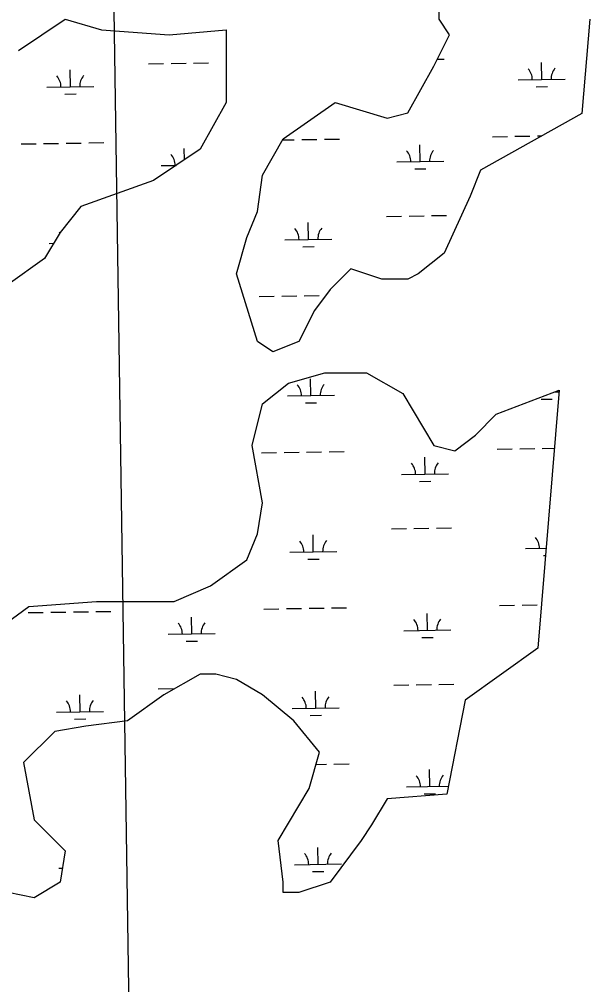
# Model space of a CAD drawing. Extents: x 3823584 to 3861785, y 301729 to 327625.
# Drawn here: x 3832856 to 3834071, y 310228 to 312283 of the extents above; entities that cross this region are included whole.
import ezdxf

# ---------------------------------------------------------------- set-up
doc = ezdxf.new("R2010")
doc.units = 0
for name, color, linetype in [('V-GRID-MAJR', 7, 'Continuous'), ('V-TOPO-SHOR', 7, 'Continuous'), ('V-WETL-SWMP', 7, 'Continuous')]:
    doc.layers.add(name, color=color, linetype=linetype)

msp = doc.modelspace()

# ---------------------------------------------------------------- linework, layer by layer
at = {"layer": 'V-GRID-MAJR'}
msp.add_spline([(3833134.7290000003, 307237.467), (3833043.082, 313295.662), (3832951.406, 319355.783), (3832859.73, 325415.89900000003), (3832859.701, 325417.829)], degree=3, dxfattribs=at)
at = {"layer": 'V-TOPO-SHOR'}
for points in [[(3834070.858, 312283.083), (3834054.294, 312082.523), (3833838.63, 311962.17), (3833816.5130000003, 311906.84), (3833761.222, 311785.115), (3833705.931, 311740.852), (3833683.815, 311729.786), (3833628.524, 311729.786), (3833562.174, 311751.918), (3833517.941, 311707.654), (3833484.767, 311663.391), (3833451.592, 311596.995), (3833396.301, 311574.863), (3833363.126, 311596.995), (3833318.893, 311740.852), (3833341.0100000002, 311818.313), (3833363.126, 311873.643), (3833374.184, 311951.104), (3833418.417, 312028.565), (3833529, 312106.027), (3833639.582, 312072.829), (3833683.815, 312083.895), (3833739.106, 312183.488), (3833772.2800000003, 312249.88300000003), (3833750.164, 312283.081), (3833750.164, 312316.279)], [(3832854.448, 312216.686), (3832953.972, 312283.081), (3833031.38, 312260.949), (3833175.136, 312249.88300000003), (3833296.7770000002, 312260.949), (3833296.7770000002, 312106.027), (3833241.486, 312006.434), (3833141.9620000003, 311940.038), (3832987.147, 311884.70900000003), (3832942.914, 311829.379), (3832909.739, 311774.05), (3832832.332, 311718.72000000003)], [(3832754.924, 310944.107), (3832876.5640000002, 311032.634), (3833020.321, 311043.7), (3833186.1950000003, 311043.7), (3833263.602, 311076.898), (3833341.0100000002, 311132.227), (3833363.126, 311187.55700000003), (3833374.184, 311253.952), (3833352.068, 311375.677), (3833374.184, 311464.204), (3833429.4760000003, 311508.468), (3833506.883, 311530.60000000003), (3833595.349, 311530.60000000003), (3833672.756, 311486.336), (3833739.106, 311375.677), (3833783.339, 311364.61100000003), (3833827.572, 311397.809), (3833871.804, 311442.072), (3834005.661, 311493.653), (3833960.275, 310944.108), (3833805.46, 310833.449), (3833766.554, 310633.22500000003), (3833639.582, 310623.195), (3833606.4080000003, 310567.866), (3833584.291, 310534.668), (3833517.9420000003, 310446.141), (3833451.593, 310424.009), (3833418.418, 310424.009), (3833418.418, 310446.141), (3833407.36, 310534.668), (3833473.7090000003, 310645.327), (3833495.826, 310722.788), (3833440.534, 310789.184), (3833374.185, 310844.51300000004), (3833318.894, 310877.711), (3833274.661, 310888.777), (3833241.486, 310888.777), (3833164.079, 310844.51300000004), (3833086.671, 310789.184), (3832998.205, 310778.118), (3832931.856, 310767.052), (3832865.507, 310700.656), (3832887.623, 310578.93200000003), (3832953.973, 310512.536), (3832942.914, 310446.141), (3832887.623, 310412.943), (3832832.332, 310424.009)]]:
    msp.add_lwpolyline(points, dxfattribs=at)
at = {"layer": 'V-WETL-SWMP'}
for p, q in [((3833746.3174064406, 312197.92102980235), (3833761.148389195, 312198.14970460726)), ((3833968.6836125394, 312154.9141138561), (3833968.128604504, 312190.90983535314)), ((3832964.986913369, 312139.43839313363), (3832964.431905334, 312175.4341146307)), ((3833131.3152520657, 312188.43848234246), (3833163.311448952, 312188.9318228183)), ((3833179.309547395, 312189.17849305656), (3833211.305744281, 312189.6718335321)), ((3833227.303842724, 312189.9185037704), (3833259.30003961, 312190.4118442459)), ((3833918.689554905, 312154.1432693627), (3834018.677670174, 312155.68495834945)), ((3832914.992855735, 312138.6675486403), (3833014.9809710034, 312140.20923762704)), ((3833956.9229367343, 312139.2999451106), (3833980.9200843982, 312139.6699504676)), ((3832953.226237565, 312123.8242243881), (3832977.2233852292, 312124.19422974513)), ((3833417.1377137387, 312026.3247089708), (3833441.845574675, 312026.70567261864)), ((3833457.8436731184, 312026.95234285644), (3833489.8398700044, 312027.44568333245)), ((3833505.8379684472, 312027.69235357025), (3833537.8341653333, 312028.18569404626)), ((3833863.7034320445, 312033.2101817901), (3833895.6996289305, 312033.7035222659)), ((3833911.697727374, 312033.95019250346), (3833943.6939242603, 312034.44353297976)), ((3833959.692022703, 312034.6902032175), (3833968.833611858, 312034.8311548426)), ((3832860.006732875, 312017.7344610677), (3832892.002929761, 312018.2278015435)), ((3832908.001028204, 312018.474471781), (3832939.99722509, 312018.9678122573)), ((3832955.995323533, 312019.2144824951), (3832987.9915204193, 312019.7078229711)), ((3833003.989618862, 312019.9544932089), (3833035.985815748, 312020.4478336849)), ((3833207.88389795, 311984.01684265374), (3833207.5087310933, 312008.34874563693)), ((3833709.9120887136, 311980.09088450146), (3833709.357080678, 312016.0866059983)), ((3833158.0696814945, 311971.5821796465), (3833189.9825784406, 311972.0742357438)), ((3833659.918031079, 311979.3200400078), (3833759.906146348, 311980.8617289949)), ((3833698.1514129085, 311964.4767157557), (3833722.1485605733, 311964.84672111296)), ((3833638.2924154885, 311863.54088023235), (3833670.288612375, 311864.0342207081)), ((3833686.2867108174, 311864.2808909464), (3833718.2829077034, 311864.77423142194)), ((3833734.2810061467, 311865.0209016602), (3833766.2772030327, 311865.51424213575)), ((3833471.964076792, 311814.5407910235), (3833471.4090687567, 311850.5365125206)), ((3832920.121669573, 311806.03208616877), (3832928.997359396, 311806.16893796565)), ((3833421.9700191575, 311813.7699465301), (3833521.9581344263, 311815.3116355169)), ((3833460.203400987, 311798.926622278), (3833484.2005486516, 311799.296627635)), ((3833366.9838962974, 311692.83685895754), (3833398.9800931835, 311693.3301994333)), ((3833414.9781916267, 311693.5768696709), (3833446.974388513, 311694.0702101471)), ((3833462.9724869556, 311694.3168803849), (3833494.9686838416, 311694.810220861)), ((3833477.09289063, 311481.905328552), (3833476.5378825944, 311517.90105004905)), ((3833427.0988329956, 311481.13448405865), (3833527.0869482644, 311482.6761730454)), ((3833967.1805644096, 311474.0290201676), (3833991.1777120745, 311474.3990255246)), ((3833995.935181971, 311489.90521378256), (3834005.3634826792, 311490.05058613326)), ((3833465.332214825, 311466.2911598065), (3833489.3293624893, 311466.6611651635)), ((3833873.9610597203, 311367.93925684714), (3833905.9572566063, 311368.432597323)), ((3833921.955355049, 311368.6792675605), (3833953.951551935, 311369.1726080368)), ((3833969.9496503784, 311369.4192782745), (3833995.433196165, 311369.81220199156)), ((3833372.1127101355, 311360.201396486), (3833404.1089070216, 311360.69473696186)), ((3833420.107005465, 311360.94140719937), (3833452.103202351, 311361.43474767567)), ((3833468.1013007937, 311361.68141791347), (3833500.0974976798, 311362.1747583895)), ((3833516.095596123, 311362.4214286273), (3833548.091793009, 311362.9147691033)), ((3833720.1697163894, 311314.8199595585), (3833719.614708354, 311350.8156810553)), ((3833670.1756587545, 311314.04911506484), (3833770.163774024, 311315.5908040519)), ((3833708.4090405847, 311299.20579081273), (3833732.4061882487, 311299.57579617)), ((3833482.2217044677, 311149.26986608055), (3833481.666696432, 311185.2655875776)), ((3833648.5500431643, 311198.2699552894), (3833680.5462400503, 311198.76329576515)), ((3833696.5443384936, 311199.0099660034), (3833728.5405353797, 311199.50330647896)), ((3833744.5386338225, 311199.7499767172), (3833776.5348307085, 311200.2433171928)), ((3833432.2276468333, 311148.49902158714), (3833532.215762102, 311150.0407105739)), ((3833934.075996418, 311156.23688194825), (3833977.850110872, 311156.9118228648)), ((3833470.461028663, 311133.655697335), (3833494.458176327, 311134.02570269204)), ((3833972.3093782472, 311141.39355769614), (3833976.5739138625, 311141.45931138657)), ((3832875.393174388, 311019.8280736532), (3832907.389371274, 311020.32141412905)), ((3832923.3874697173, 311020.56808436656), (3832955.383666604, 311021.06142484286)), ((3832971.3817650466, 311021.3080950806), (3833003.3779619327, 311021.80143555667)), ((3833019.376060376, 311022.0481057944), (3833051.372257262, 311022.5414462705)), ((3833377.241523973, 311027.56593401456), (3833409.2377208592, 311028.05927449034)), ((3833425.235819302, 311028.3059447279), (3833457.2320161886, 311028.79928520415)), ((3833473.230114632, 311029.04595544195), (3833505.226311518, 311029.539295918)), ((3833521.2244099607, 311029.78596615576), (3833553.2206068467, 311030.2793066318)), ((3833879.089873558, 311035.3037943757), (3833911.086070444, 311035.79713485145)), ((3833927.084168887, 311036.043805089), (3833959.0803657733, 311036.53714556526)), ((3833223.4501806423, 310974.4466367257), (3833222.8951726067, 311010.4423582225)), ((3833725.2985302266, 310982.18449708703), (3833724.7435221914, 311018.18021858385)), ((3833675.3044725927, 310981.4136525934), (3833775.2925878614, 310982.9553415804)), ((3833173.456123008, 310973.67579223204), (3833273.4442382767, 310975.21748121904)), ((3833211.689504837, 310958.8324679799), (3833235.6866525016, 310959.2024733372)), ((3833713.5378544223, 310966.5703283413), (3833737.535002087, 310966.9403336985)), ((3833151.8305074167, 310857.89663245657), (3833183.8267043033, 310858.38997293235)), ((3833653.678857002, 310865.63449281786), (3833685.6750538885, 310866.1278332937)), ((3833701.673152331, 310866.37450353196), (3833733.669349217, 310866.8678440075)), ((3833749.66744766, 310867.11451424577), (3833781.663644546, 310867.6078547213)), ((3832985.50216872, 310808.8965432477), (3832984.947160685, 310844.8922647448)), ((3833487.3505183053, 310816.63440360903), (3833486.79551027, 310852.6301251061)), ((3833437.356460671, 310815.8635591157), (3833537.3445759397, 310817.40524810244)), ((3832935.5081110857, 310808.12569875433), (3833035.4962263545, 310809.6673877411)), ((3832973.741492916, 310793.28237450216), (3832997.7386405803, 310793.65237985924)), ((3833475.5898425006, 310801.0202348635), (3833499.586990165, 310801.3902402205)), ((3833488.3385143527, 310696.5643654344), (3833510.3551253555, 310696.9038334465)), ((3833526.3532237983, 310697.1505036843), (3833558.3494206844, 310697.6438441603)), ((3833730.4273440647, 310649.5490346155), (3833729.872336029, 310685.54475611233)), ((3833680.4332864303, 310648.77819012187), (3833769.8440562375, 310650.1567899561)), ((3833718.6666682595, 310633.93486586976), (3833742.6638159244, 310634.304871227)), ((3833492.479332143, 310483.9989411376), (3833491.924324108, 310519.9946626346)), ((3833442.4852745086, 310483.22809664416), (3833542.4733897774, 310484.7697856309)), ((3832940.636924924, 310475.4902362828), (3832947.820968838, 310475.6010050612)), ((3833480.7186563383, 310468.38477239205), (3833504.7158040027, 310468.75477774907))]:
    msp.add_line(p, q, dxfattribs=at)
for points in [[(3834070.858, 312283.083), (3834054.294, 312082.523), (3833838.63, 311962.17), (3833816.5130000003, 311906.84), (3833761.222, 311785.115), (3833705.931, 311740.852), (3833683.815, 311729.786), (3833628.524, 311729.786), (3833562.174, 311751.918), (3833517.941, 311707.654), (3833484.767, 311663.391), (3833451.592, 311596.995), (3833396.301, 311574.863), (3833363.126, 311596.995), (3833318.893, 311740.852), (3833341.0100000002, 311818.313), (3833363.126, 311873.643), (3833374.184, 311951.104), (3833418.417, 312028.565), (3833529, 312106.027), (3833639.582, 312072.829), (3833683.815, 312083.895), (3833739.106, 312183.488), (3833772.2800000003, 312249.88300000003), (3833750.164, 312283.081), (3833750.164, 312316.279)], [(3832854.448, 312216.686), (3832953.972, 312283.081), (3833031.38, 312260.949), (3833175.136, 312249.88300000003), (3833296.7770000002, 312260.949), (3833296.7770000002, 312106.027), (3833241.486, 312006.434), (3833141.9620000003, 311940.038), (3832987.147, 311884.70900000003), (3832942.914, 311829.379), (3832909.739, 311774.05), (3832832.332, 311718.72000000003)], [(3832754.924, 310944.107), (3832876.5640000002, 311032.634), (3833020.321, 311043.7), (3833186.1950000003, 311043.7), (3833263.602, 311076.898), (3833341.0100000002, 311132.227), (3833363.126, 311187.55700000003), (3833374.184, 311253.952), (3833352.068, 311375.677), (3833374.184, 311464.204), (3833429.4760000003, 311508.468), (3833506.883, 311530.60000000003), (3833595.349, 311530.60000000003), (3833672.756, 311486.336), (3833739.106, 311375.677), (3833783.339, 311364.61100000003), (3833827.572, 311397.809), (3833871.804, 311442.072), (3834005.661, 311493.653), (3833960.275, 310944.108), (3833805.46, 310833.449), (3833766.554, 310633.22500000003), (3833639.582, 310623.195), (3833606.4080000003, 310567.866), (3833584.291, 310534.668), (3833517.9420000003, 310446.141), (3833451.593, 310424.009), (3833418.418, 310424.009), (3833418.418, 310446.141), (3833407.36, 310534.668), (3833473.7090000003, 310645.327), (3833495.826, 310722.788), (3833440.534, 310789.184), (3833374.185, 310844.51300000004), (3833318.894, 310877.711), (3833274.661, 310888.777), (3833241.486, 310888.777), (3833164.079, 310844.51300000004), (3833086.671, 310789.184), (3832998.205, 310778.118), (3832931.856, 310767.052), (3832865.507, 310700.656), (3832887.623, 310578.93200000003), (3832953.973, 310512.536), (3832942.914, 310446.141), (3832887.623, 310412.943), (3832832.332, 310424.009)]]:
    msp.add_lwpolyline(points, dxfattribs=at)
for centre, radius, start, end in [((3833913.4399219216, 312154.537186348), 35.24628790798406, 0.11153765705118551, 41.65519599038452), ((3834023.9126631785, 312156.24053487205), 35.246287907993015, 140.1115346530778, 181.65519298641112), ((3832909.7432227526, 312139.06146562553), 35.24628790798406, 0.11153765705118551, 41.65519599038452), ((3833020.215964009, 312140.76481414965), 35.246287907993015, 140.1115346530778, 181.65519298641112), ((3833152.8200485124, 311971.976096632), 35.24628790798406, 0.11153765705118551, 41.65519599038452), ((3833654.668398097, 311979.71395699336), 35.24628790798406, 0.11153765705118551, 41.65519599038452), ((3833765.141139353, 311981.4173055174), 35.246287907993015, 140.1115346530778, 181.65519298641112), ((3832914.8720365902, 311806.426003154), 35.24628790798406, 38.7211874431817, 41.65519599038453), ((3833416.7203861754, 311814.16386351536), 35.24628790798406, 0.11153765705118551, 41.65519599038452), ((3833527.1931274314, 311815.8672120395), 35.246287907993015, 140.1115346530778, 181.65519298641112), ((3833421.8492000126, 311481.5284010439), 35.24628790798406, 0.11153765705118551, 41.65519599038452), ((3833532.321941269, 311483.231749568), 35.246287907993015, 140.1115346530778, 181.65519298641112), ((3834034.170290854, 311490.9696099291), 35.246287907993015, 179.85797264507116, 181.65519298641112), ((3833664.9260257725, 311314.4430320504), 35.24628790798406, 0.11153765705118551, 41.65519599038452), ((3833775.398767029, 311316.14638057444), 35.246287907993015, 140.1115346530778, 181.65519298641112), ((3833426.9780138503, 311148.8929385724), 35.24628790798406, 0.11153765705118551, 41.65519599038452), ((3833537.450755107, 311150.5962870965), 35.246287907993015, 140.1115346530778, 181.65519298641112), ((3833928.8263634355, 311156.6307989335), 35.24628790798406, 0.11153765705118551, 41.65519599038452), ((3833670.05483961, 310981.8075695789), 35.24628790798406, 0.11153765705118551, 41.65519599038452), ((3833780.527580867, 310983.510918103), 35.246287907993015, 140.1115346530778, 181.65519298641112), ((3833168.2064900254, 310974.0697092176), 35.24628790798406, 0.11153765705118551, 41.65519599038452), ((3833278.679231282, 310975.77305774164), 35.246287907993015, 140.1115346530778, 181.65519298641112), ((3833432.1068276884, 310816.25747610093), 35.24628790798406, 0.11153765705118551, 41.65519599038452), ((3833542.579568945, 310817.96082462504), 35.246287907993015, 140.1115346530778, 181.65519298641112), ((3832930.2584781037, 310808.5196157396), 35.24628790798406, 0.11153765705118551, 41.65519599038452), ((3833040.73121936, 310810.2229642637), 35.246287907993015, 140.1115346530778, 181.65519298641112), ((3833675.1836534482, 310649.1721071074), 35.24628790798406, 0.11153765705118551, 41.65519599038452), ((3833785.6563947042, 310650.8754556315), 35.246287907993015, 140.1115346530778, 181.65519298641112), ((3833437.2356415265, 310483.6220136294), 35.24628790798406, 0.11153765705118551, 41.65519599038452), ((3833547.7083827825, 310485.3253621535), 35.246287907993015, 140.1115346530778, 181.65519298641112)]:
    msp.add_arc(centre, radius, start, end, dxfattribs=at)

doc.saveas('drawing.dxf')
